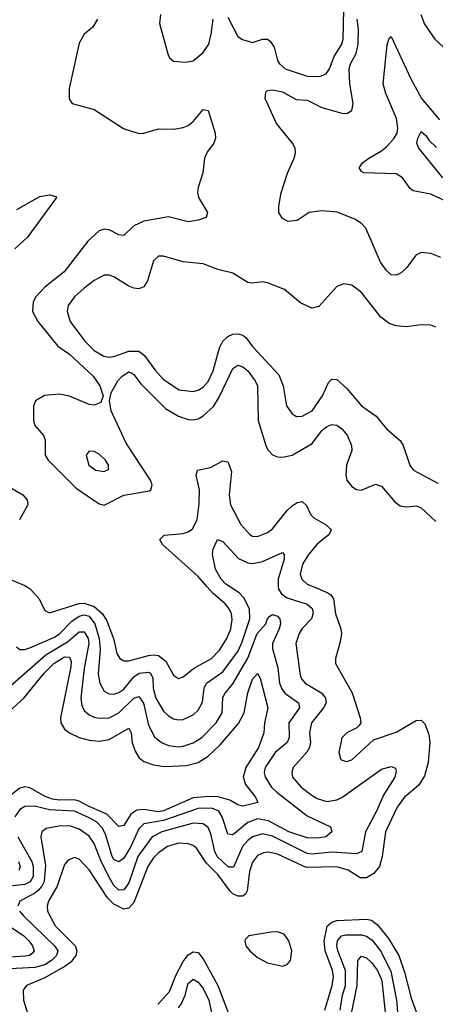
# Model space of a CAD drawing. Header units: inches. Extents: x 1694797 to 1849917, y 907313 to 1017959.
# Tile 364 of 656: x 1714769 to 1716448, y 1008314 to 1012288. Entities that reach past the tile are written whole.
import ezdxf

# ---------------------------------------------------------------- set-up
doc = ezdxf.new("R2010")
doc.units = ezdxf.units.IN
doc.header["$MEASUREMENT"] = 0
doc.layers.add('B7010', color=7, linetype='Continuous')
doc.layers.add('B7011', color=7, linetype='Continuous')

msp = doc.modelspace()

# ---------------------------------------------------------------- linework, layer by layer
at = {"layer": 'B7010', "color": 5}
for points, elevation in [([(1714756.8, 1009756.8), (1714770, 1009745.4), (1714790, 1009745.5), (1714810, 1009752.2), (1714910, 1009795.1), (1714931.4, 1009810), (1714979.9, 1009860.1), (1715010, 1009880.5), (1715030, 1009886.5), (1715050, 1009880.5), (1715072.4, 1009850), (1715090.5, 1009790), (1715094.4, 1009745.6), (1715086.1, 1009646.2), (1715092.8, 1009610), (1715110, 1009577.8), (1715130, 1009566.6), (1715150, 1009566.2), (1715170, 1009572.3), (1715190, 1009586.3), (1715230, 1009636.2), (1715252.1, 1009650), (1715290, 1009654.7), (1715297.5, 1009650), (1715306.9, 1009630), (1715308.2, 1009590), (1715319.2, 1009550), (1715350, 1009497), (1715370, 1009477.9), (1715390, 1009466.5), (1715410, 1009461.9), (1715430, 1009463.6), (1715470, 1009482.4), (1715490, 1009501.4), (1715507, 1009533), (1715514.6, 1009590), (1715523.6, 1009610), (1715590, 1009655.2), (1715650, 1009738.5), (1715666.9, 1009773.1), (1715698.1, 1009870), (1715697.3, 1009910), (1715674.7, 1009954.7), (1715655, 1009975), (1715616.5, 1010000)], 860), ([(1715813.7, 1010000), (1715813.9, 1009990), (1715825.9, 1009970), (1715850, 1009954.5), (1715930, 1009928.3), (1715950.8, 1009910.8), (1715953.9, 1009893.9), (1715947.3, 1009870), (1715910, 1009830.6), (1715897.5, 1009810), (1715883.8, 1009770), (1715901.9, 1009641.9), (1715907.2, 1009627.2), (1715921.7, 1009610), (1715990.1, 1009570), (1716004.6, 1009550), (1716006.8, 1009530), (1715996.6, 1009510), (1715947.8, 1009450), (1715939, 1009410), (1715943.3, 1009370), (1715940.1, 1009350), (1715928.8, 1009331.2), (1715874.3, 1009270), (1715867.8, 1009250), (1715871.5, 1009230), (1715906, 1009190), (1715950, 1009156.4), (1715970, 1009143.8), (1716010, 1009131.7), (1716050, 1009138.8), (1716070, 1009149.1), (1716230, 1009262.3), (1716270, 1009273.4), (1716286.3, 1009266.3), (1716290, 1009256), (1716284, 1009230), (1716239.8, 1009160.2), (1716208.9, 1009090), (1716165.3, 1009010), (1716150.8, 1008930), (1716130, 1008921), (1716030, 1008927.5), (1715950, 1008920.1), (1715930, 1008922.2), (1715790, 1008993), (1715750, 1009002.1), (1715710, 1008990.3), (1715690, 1008975.5), (1715669.5, 1008950), (1715632.3, 1008867.7), (1715613.1, 1008866.9), (1715566.2, 1008910), (1715557.2, 1008930), (1715541.3, 1009001.3), (1715530, 1009027.6), (1715510, 1009041.7), (1715470, 1009044.3), (1715343.2, 1009010), (1715303.9, 1008990), (1715245.8, 1008910), (1715210, 1008804.3), (1715190, 1008775.8), (1715170, 1008774), (1715150, 1008793.1), (1715130, 1008827.3), (1715098.7, 1008890), (1715070, 1008963.2), (1715050, 1008992.9), (1715010, 1009021), (1714970, 1009033.8), (1714926.8, 1009033.2), (1714876.6, 1009023.4), (1714858.9, 1009010), (1714855.1, 1008990), (1714873.7, 1008873.7), (1714868.1, 1008810), (1714858.7, 1008790), (1714845.2, 1008774.8), (1714830, 1008762.1), (1714770.2, 1008730), (1714761.6, 1008710)], 860), ([(1715953.8, 1010000), (1716014.3, 1009974.3), (1716026, 1009966), (1716036.2, 1009950), (1716044.1, 1009890), (1716065.6, 1009830), (1716068.4, 1009810), (1716063.7, 1009776.3), (1716044.4, 1009710), (1716044.4, 1009690), (1716111.5, 1009571.5), (1716144.9, 1009470), (1716146.4, 1009450), (1716140.3, 1009439.7), (1716130.3, 1009429.7), (1716090, 1009409.6), (1716070.3, 1009389.7), (1716058.3, 1009330), (1716065.1, 1009305.1), (1716070, 1009299.3), (1716090, 1009293.7), (1716110, 1009300.3), (1716198.7, 1009381.3), (1716290, 1009411.8), (1716370, 1009459.8), (1716390, 1009460.8), (1716406.1, 1009446.1), (1716422.2, 1009402.2), (1716425.5, 1009370), (1716418.4, 1009290), (1716404.6, 1009235.4), (1716381.2, 1009198.8), (1716323.5, 1009150), (1716293.7, 1009110), (1716246.3, 1009010), (1716233, 1008910), (1716222.1, 1008870), (1716199, 1008841), (1716170, 1008823.5), (1716144, 1008824), (1716095.4, 1008855.4), (1716050, 1008868.1), (1715926.1, 1008866.1), (1715810, 1008919.3), (1715772.8, 1008927.2), (1715754.4, 1008925.6), (1715730, 1008914.9), (1715710, 1008887.8), (1715697.7, 1008850), (1715688.5, 1008771.5), (1715681.6, 1008758.4), (1715670.3, 1008749.7), (1715650, 1008749.6), (1715630, 1008758.9), (1715619.4, 1008770), (1715570, 1008837.5), (1715523.1, 1008883.1), (1715483.7, 1008943.7), (1715470, 1008954.7), (1715450, 1008962), (1715410, 1008963.8), (1715366.3, 1008950), (1715330, 1008924.9), (1715310, 1008904.9), (1715287.1, 1008870), (1715230, 1008724.6), (1715210, 1008701.8), (1715190, 1008698.3), (1715150, 1008718), (1715123.3, 1008743.3), (1715050, 1008855.8), (1715010, 1008899.8), (1714990, 1008906.2), (1714964.4, 1008895.6), (1714950, 1008878.5), (1714920.1, 1008790), (1714886, 1008730), (1714879.8, 1008710), (1714881.5, 1008690), (1714912.4, 1008630), (1714993.3, 1008550), (1714999.9, 1008530), (1714995.8, 1008510), (1714975.9, 1008484.1), (1714952.8, 1008467.2), (1714870, 1008420.5), (1714796.5, 1008390), (1714782.7, 1008370), (1714785.1, 1008330), (1714823.2, 1008203.2)], 880), ([(1714796.3, 1010000), (1714812.2, 1009990), (1714848.4, 1009950), (1714870, 1009903.8), (1714890, 1009894), (1715010, 1009931.8), (1715030, 1009932.6), (1715070, 1009919.3), (1715103.4, 1009890), (1715121.5, 1009861.5), (1715147.8, 1009790), (1715161.7, 1009730), (1715173.8, 1009710), (1715190, 1009700.6), (1715210, 1009699.9), (1715290, 1009721.3), (1715310, 1009724.8), (1715330, 1009722), (1715358.7, 1009698.7), (1715390, 1009642.4), (1715410, 1009628.9), (1715430, 1009635.9), (1715470.6, 1009669.4), (1715543.7, 1009710), (1715576.7, 1009743.3), (1715606.2, 1009790), (1715622.5, 1009830), (1715627.3, 1009867.3), (1715624.1, 1009890), (1715615.8, 1009910), (1715598.9, 1009930), (1715550, 1009971.5), (1715525.1, 1010000)], 880), ([(1714721.4, 1009590), (1714875.1, 1009724.9), (1714962.6, 1009777.4), (1715010, 1009817), (1715030, 1009816.9), (1715045.7, 1009790), (1715048, 1009770), (1715030.1, 1009670.1), (1715016.7, 1009550), (1715020.3, 1009520.3), (1715030, 1009499.3), (1715050, 1009482.2), (1715070, 1009473.4), (1715090, 1009469.2), (1715130, 1009470.5), (1715170, 1009490.9), (1715230, 1009549.1), (1715250, 1009555.9), (1715269.1, 1009529.1), (1715290, 1009440.8), (1715313.5, 1009393.5), (1715341.8, 1009370), (1715370, 1009358.5), (1715410, 1009353.1), (1715430, 1009355.6), (1715470, 1009369.1), (1715504.1, 1009390), (1715563.1, 1009450), (1715587, 1009490), (1715590, 1009552.6), (1715599, 1009570), (1715630, 1009606.9), (1715690, 1009711.5), (1715727.9, 1009810), (1715762.9, 1009850), (1715770, 1009870.3), (1715779.4, 1009880.6), (1715790, 1009886.7), (1715810, 1009880.8), (1715819.8, 1009870), (1715821.9, 1009850), (1715816.9, 1009830), (1715790.1, 1009770), (1715790.7, 1009749.3), (1715812.1, 1009672.1), (1715819, 1009610), (1715827.5, 1009587.5), (1715840.4, 1009570), (1715894.6, 1009530), (1715899.2, 1009510), (1715856, 1009450), (1715857.8, 1009390), (1715849.3, 1009370.7), (1715800.9, 1009330), (1715761.2, 1009270), (1715757, 1009250), (1715761, 1009230), (1715786.2, 1009190), (1715808.1, 1009170), (1715930, 1009074.4), (1716024.4, 1009030), (1716030.3, 1009010), (1716006, 1008990), (1715970, 1008983.7), (1715930, 1008985.4), (1715856.1, 1009010), (1715774, 1009054), (1715730, 1009061.9), (1715690, 1009047.6), (1715630, 1008998.4), (1715610, 1008999.8), (1715586.8, 1009070), (1715572.9, 1009092.9), (1715545.8, 1009105.8), (1715490, 1009104.4), (1715350, 1009055.7), (1715270, 1009041.5), (1715250, 1009022.5), (1715218.6, 1008950), (1715190, 1008903.6), (1715170, 1008888.1), (1715150, 1008898.8), (1715143, 1008910), (1715117, 1008997), (1715104.1, 1009024.1), (1715079, 1009050), (1715050, 1009066.6), (1714990, 1009093.2), (1714890, 1009098.1), (1714830, 1009113.9), (1714790, 1009112.4), (1714770, 1009100.4), (1714750.1, 1009070)], 840), ([(1714730, 1009499.5), (1714785.6, 1009550), (1714867.6, 1009650), (1714906.5, 1009690), (1714950, 1009715.8), (1714970, 1009715.6), (1714977, 1009697), (1714975.3, 1009675.3), (1714934, 1009470), (1714934.8, 1009450), (1714950, 1009424.8), (1714970, 1009409.1), (1715010, 1009391.1), (1715050, 1009380.1), (1715090, 1009375.5), (1715130, 1009382.5), (1715210, 1009428), (1715219.5, 1009410), (1715223.7, 1009370), (1715235.1, 1009335.1), (1715250, 1009309.4), (1715270, 1009294.2), (1715310, 1009279.9), (1715353, 1009273), (1715442.9, 1009277.1), (1715490, 1009289.3), (1715530, 1009315.1), (1715578.9, 1009361.1), (1715652.5, 1009447.5), (1715676.2, 1009490), (1715690, 1009570.4), (1715710, 1009626.7), (1715730, 1009648.4), (1715739.7, 1009630), (1715771.2, 1009510), (1715757.8, 1009450), (1715755.5, 1009410), (1715733.7, 1009350), (1715682.9, 1009270), (1715672.1, 1009230), (1715680.9, 1009200.9), (1715720.9, 1009150), (1715731.1, 1009128.9), (1715670, 1009113.7), (1715650, 1009118.9), (1715618, 1009138), (1715571.2, 1009151.2), (1715533.1, 1009153.1), (1715470, 1009146.5), (1715350, 1009094.3), (1715330, 1009090.6), (1715270, 1009100.1), (1715242.6, 1009097.4), (1715218.6, 1009081.4), (1715190, 1009035.7), (1715170, 1009032), (1715121.3, 1009081.3), (1715050, 1009111.8), (1715010, 1009134.1), (1714990, 1009139.4), (1714930, 1009137.9), (1714901.7, 1009141.7), (1714872.3, 1009152.3), (1714810, 1009187.7), (1714790, 1009191.1), (1714770, 1009185.6), (1714710, 1009140.4)], 820), ([(1714762.2, 1008990), (1714818.1, 1008890), (1714823.9, 1008870), (1714823.2, 1008830), (1714812, 1008808), (1714790, 1008796.6), (1714729.1, 1008790.9)], 840), ([(1714763.9, 1008890), (1714771, 1008870), (1714766.1, 1008853.9)], 820), ([(1714768.8, 1008690), (1714785.3, 1008670), (1714909.6, 1008550), (1714922.9, 1008530), (1714918.2, 1008510), (1714897.8, 1008490), (1714870, 1008473.2), (1714830, 1008461.9), (1714653.1, 1008453.1)], 860), ([(1714666, 1008670), (1714786.1, 1008590), (1714806.3, 1008570), (1714821, 1008550), (1714827.8, 1008530), (1714820.2, 1008519.8), (1714809, 1008511), (1714792.5, 1008507.5), (1714678.3, 1008501.7)], 840), ([(1716000.9, 1008290), (1716031.6, 1008390), (1716035.9, 1008424.1), (1716032.9, 1008450), (1716002.6, 1008530), (1715998.3, 1008570), (1716010.6, 1008629.4), (1716030, 1008645.5), (1716050, 1008651.3), (1716170, 1008657.6), (1716190, 1008653), (1716214.2, 1008634.2), (1716259.3, 1008579.3), (1716300.8, 1008510), (1716323.9, 1008443.9), (1716350, 1008338.9), (1716390, 1008228.5)], 880), ([(1716063.5, 1008290), (1716072.5, 1008350), (1716084.4, 1008390), (1716084.5, 1008450), (1716053.5, 1008530), (1716049.9, 1008550), (1716052.7, 1008570), (1716069.1, 1008590), (1716086.5, 1008593.5), (1716150, 1008594.1), (1716170, 1008589), (1716192.4, 1008572.4), (1716226.3, 1008530), (1716267.6, 1008447.6), (1716290.8, 1008330), (1716310, 1008110.7)], 860), ([(1715327.1, 1008312.9), (1715374.7, 1008365.3), (1715400.4, 1008430), (1715430, 1008486.1), (1715450, 1008513.2), (1715470, 1008525.1), (1715490, 1008522.3), (1715510, 1008496.8), (1715569.4, 1008390), (1715619.2, 1008259.2)], 880), ([(1716107.8, 1008270), (1716132.5, 1008390), (1716135.2, 1008490), (1716150, 1008508.5), (1716170, 1008501.3), (1716190, 1008482.3), (1716213.6, 1008450), (1716231.5, 1008410), (1716251.1, 1008228.9)], 840), ([(1715410, 1008298.9), (1715423.1, 1008316.9), (1715437.9, 1008350), (1715450, 1008397.2), (1715470, 1008415.3), (1715490, 1008403.5), (1715510, 1008377.2), (1715532.5, 1008330), (1715554.8, 1008230)], 860)]:
    msp.add_lwpolyline(points, dxfattribs=dict(at, elevation=elevation))
at = {"layer": 'B7010', "color": 5, "elevation": 920}
msp.add_lwpolyline([(1715810, 1008605.6), (1715784.7, 1008604.7), (1715694, 1008590), (1715682.2, 1008577.8), (1715678, 1008570), (1715683.1, 1008550), (1715698.7, 1008530), (1715730, 1008502.8), (1715770, 1008481.3), (1715830, 1008468.2), (1715850, 1008473.7), (1715862.3, 1008490), (1715868.7, 1008530), (1715856.1, 1008570), (1715836.8, 1008596.8)], close=True, dxfattribs=at)
at = {"layer": 'B7011', "color": 5}
for points, elevation in [([(1715610, 1012298.4), (1715650, 1012220.7), (1715668.5, 1012208.5), (1715710, 1012196.5), (1715750, 1012209.3), (1715770, 1012209.3), (1715781.3, 1012201.3), (1715797.4, 1012177.4), (1715810, 1012124.2), (1715818.4, 1012110), (1715841.7, 1012090), (1715930, 1012060.5), (1715980.6, 1012059.4), (1716006.6, 1012070), (1716020.6, 1012090), (1716039.9, 1012140.1), (1716069.9, 1012190), (1716076.1, 1012210), (1716077.9, 1012330)], 940), ([(1715083.2, 1012290), (1715062.8, 1012257.2), (1715030, 1012229.6), (1715010, 1012193.2), (1714968.8, 1012010), (1714968.7, 1011968.7), (1714981, 1011950), (1715070, 1011925.7), (1715188.7, 1011848.7), (1715250, 1011829.4), (1715270, 1011830.2), (1715330, 1011847.7), (1715390, 1011846.7), (1715430, 1011852.6), (1715450, 1011861.3), (1715470, 1011877.6), (1715510, 1011926.5), (1715530, 1011922.4), (1715558.5, 1011830), (1715559.3, 1011810), (1715553.8, 1011790), (1715526.5, 1011753.5), (1715516.1, 1011730), (1715508.9, 1011670), (1715489.6, 1011610.4), (1715487.8, 1011590), (1715491.6, 1011570), (1715527.7, 1011510), (1715521.6, 1011490), (1715490, 1011478.9), (1715450, 1011472.9), (1715370, 1011492.9), (1715270, 1011474.9), (1715230, 1011456), (1715190, 1011417.8), (1715170, 1011419.8), (1715130, 1011440.2), (1715110, 1011442.9), (1715090, 1011436), (1715045, 1011395), (1714948.1, 1011270), (1714870, 1011209.1), (1714834.6, 1011170), (1714823.7, 1011150), (1714820.5, 1011110), (1714842.4, 1011070), (1714923.2, 1010970), (1714970, 1010938.1), (1715066.3, 1010850), (1715092.8, 1010810), (1715105.8, 1010770), (1715096.3, 1010743.7), (1715070, 1010731.8), (1715050, 1010735.4), (1714970, 1010768.2), (1714930, 1010776.1), (1714869.3, 1010770.7), (1714833.6, 1010750), (1714824.6, 1010730), (1714825.2, 1010670), (1714830.8, 1010650), (1714864.8, 1010610), (1714871.9, 1010591.9), (1714872.3, 1010530), (1714883.8, 1010510), (1714997.7, 1010397.7), (1715090, 1010334.2), (1715110, 1010329.2), (1715190, 1010369), (1715293.4, 1010386.6), (1715299.1, 1010390), (1715304.8, 1010410), (1715297, 1010430), (1715198.6, 1010578.6), (1715138.3, 1010710), (1715132.4, 1010750), (1715138.3, 1010781.7), (1715166.1, 1010830), (1715183.2, 1010850), (1715210, 1010866.8), (1715221.4, 1010861.4), (1715230, 1010856), (1715258.3, 1010818.3), (1715358.6, 1010718.6), (1715410, 1010687.8), (1715450, 1010674.6), (1715470, 1010673), (1715490, 1010677.2), (1715510, 1010689.2), (1715552.5, 1010727.5), (1715575.4, 1010764.6), (1715630, 1010880.9), (1715650, 1010893.3), (1715670, 1010887.3), (1715690, 1010870.6), (1715720.1, 1010830), (1715729.3, 1010810), (1715732.8, 1010670), (1715762.6, 1010570), (1715771.3, 1010551.3), (1715790, 1010532.2), (1715810, 1010524.3), (1715830, 1010523), (1715870, 1010530.7), (1715950, 1010576.9), (1715990, 1010629.6), (1716010, 1010646.1), (1716030, 1010653.6), (1716050, 1010651.1), (1716070, 1010636.9), (1716091.1, 1010611.1), (1716109.6, 1010570), (1716110.1, 1010549.9), (1716088.4, 1010490), (1716085.9, 1010450), (1716091, 1010430), (1716110, 1010403.5), (1716130, 1010392.1), (1716150, 1010388.8), (1716206.1, 1010413.9), (1716230, 1010405.5), (1716283, 1010343), (1716305.8, 1010325.8), (1716330, 1010322.4), (1716370, 1010325.7), (1716390, 1010318.4), (1716450, 1010262.9)], 920), ([(1715338, 1012310), (1715333.7, 1012273.7), (1715366.8, 1012150), (1715374.4, 1012134.4), (1715390, 1012121), (1715437.3, 1012117.3), (1715470, 1012122.4), (1715510, 1012155.6), (1715532.9, 1012190), (1715542.9, 1012230), (1715550, 1012290.8)], 940), ([(1716470, 1011328.2), (1716430, 1011344.6), (1716391.3, 1011348.7), (1716370, 1011339.7), (1716332.2, 1011287.8), (1716310, 1011266.6), (1716290, 1011257.2), (1716270, 1011258.8), (1716250, 1011275.8), (1716226.4, 1011310), (1716167.2, 1011447.2), (1716150, 1011466), (1716123.2, 1011483.2), (1716051.2, 1011511.2), (1715990, 1011516.7), (1715937.6, 1011510), (1715890, 1011477.5), (1715853.3, 1011473.3), (1715830, 1011485.5), (1715816.3, 1011510), (1715815.9, 1011535.9), (1715825.8, 1011590), (1715850.9, 1011669.1), (1715877.1, 1011730), (1715883, 1011750), (1715881.6, 1011770), (1715871.5, 1011790), (1715806.2, 1011870), (1715761, 1011970), (1715763.6, 1011996.4), (1715770, 1012002.6), (1715790, 1012005), (1715830, 1011996.8), (1715885.7, 1011965.7), (1715930, 1011963), (1715990, 1011934.3), (1716070, 1011911.5), (1716090.4, 1011909.6), (1716110, 1011921.7), (1716115.8, 1011950), (1716102.2, 1012030), (1716100.3, 1012090), (1716105, 1012110), (1716128, 1012152), (1716136.8, 1012190), (1716137.1, 1012250), (1716131.5, 1012290)], 920), ([(1716388.8, 1012310), (1716403.8, 1012270), (1716445.7, 1012210), (1716479.4, 1012179.4), (1716570, 1012124.1), (1716590, 1012120.8), (1716610, 1012126.6), (1716630, 1012141.3), (1716671.7, 1012190), (1716690, 1012224.5), (1716709.3, 1012290.7)], 920), ([(1716490, 1011555.3), (1716430, 1011583.7), (1716358.2, 1011598.2), (1716346.7, 1011606.7), (1716315.3, 1011650), (1716290, 1011666.6), (1716159.3, 1011670), (1716150, 1011675.1), (1716140.4, 1011690), (1716153.3, 1011710), (1716178.9, 1011730), (1716230, 1011758.7), (1716250, 1011775.1), (1716282.1, 1011810), (1716293.1, 1011830), (1716296.7, 1011850), (1716291, 1011890), (1716247.6, 1011990), (1716237.5, 1012030), (1716253.6, 1012186.4), (1716259.7, 1012210), (1716270, 1012221.1), (1716349.4, 1012049.4), (1716392, 1011970), (1716464.2, 1011884.2)], 880), ([(1716477.7, 1011650), (1716381, 1011770), (1716373.1, 1011790), (1716377.2, 1011810), (1716390, 1011836.4), (1716410, 1011820.9), (1716421.7, 1011801.7), (1716452.8, 1011772.8)], 860), ([(1714757.9, 1011522.1), (1714850, 1011574.6), (1714890, 1011581.2), (1714914.7, 1011574.7), (1714917.6, 1011570), (1714800.9, 1011410), (1714750, 1011362.9)], 880), ([(1716450, 1011047.6), (1716430, 1011055.8), (1716390, 1011056.9), (1716330, 1011048.5), (1716290, 1011052.5), (1716261.7, 1011061.7), (1716227.3, 1011087.3), (1716150, 1011187.6), (1716110, 1011216.3), (1716078.4, 1011221.6), (1716050, 1011212), (1715977.3, 1011130), (1715950, 1011123.6), (1715904.2, 1011144.2), (1715838.8, 1011198.8), (1715770, 1011225.7), (1715750, 1011229.8), (1715710, 1011224.8), (1715690, 1011227.6), (1715630, 1011264.6), (1715570, 1011279.8), (1715510, 1011302.8), (1715430, 1011310.8), (1715350, 1011334.2), (1715330, 1011333.7), (1715310, 1011314.5), (1715285.6, 1011234.4), (1715270, 1011209.8), (1715250, 1011202.4), (1715230, 1011204.3), (1715210, 1011212.2), (1715150, 1011250.8), (1715130, 1011257.4), (1715110, 1011257.1), (1715070, 1011236.2), (1715030, 1011204.7), (1714990.2, 1011170), (1714965.5, 1011134.5), (1714960.9, 1011110), (1714973.1, 1011070), (1715032.1, 1010990), (1715070, 1010952.6), (1715109.1, 1010930), (1715130, 1010925.4), (1715150, 1010928.2), (1715210, 1010950.5), (1715250, 1010950.9), (1715273.4, 1010933.4), (1715314.3, 1010874.3), (1715350, 1010835.9), (1715413.6, 1010793.6), (1715470, 1010787.5), (1715490, 1010792.4), (1715510, 1010805.5), (1715530, 1010827.7), (1715550, 1010871.3), (1715576, 1010964), (1715589.9, 1010990), (1715610, 1011009.6), (1715630, 1011018.4), (1715650, 1011020.1), (1715670, 1011015.3), (1715684.3, 1011004.2), (1715710, 1010968.6), (1715815.3, 1010855.3), (1715832.8, 1010810), (1715846.4, 1010730), (1715870, 1010697.4), (1715887.1, 1010687.1), (1715910, 1010687.5), (1715950, 1010709.4), (1715991.9, 1010770), (1716016, 1010824), (1716030, 1010837.1), (1716050, 1010836.5), (1716090, 1010799.6), (1716149.6, 1010729.6), (1716208.4, 1010688.4), (1716250, 1010636.5), (1716306, 1010590), (1716318, 1010570), (1716345.3, 1010490), (1716359.3, 1010470), (1716457.7, 1010417.7)], 940), ([(1715525.1, 1010000), (1715490, 1010040.1), (1715345.6, 1010170), (1715335.5, 1010190), (1715352, 1010208), (1715430, 1010214.4), (1715450, 1010220.3), (1715467.3, 1010232.7), (1715485.4, 1010270), (1715494.5, 1010334.5), (1715495, 1010390), (1715482.4, 1010450), (1715487.1, 1010470), (1715539.6, 1010480.4), (1715590, 1010507.3), (1715610, 1010503.2), (1715624.5, 1010464.5), (1715615, 1010370), (1715619.9, 1010330), (1715661.7, 1010250), (1715699.1, 1010210), (1715710, 1010203.5), (1715730, 1010201.9), (1715770, 1010217.7), (1715790, 1010232.5), (1715850, 1010307.5), (1715870, 1010326.3), (1715890, 1010339.4), (1715910, 1010343.9), (1715927, 1010327), (1715945.3, 1010290), (1715957.5, 1010277.5), (1716003.6, 1010250), (1716026.7, 1010230), (1716019.2, 1010210), (1715970, 1010171.5), (1715935.9, 1010130), (1715911.5, 1010090), (1715902.2, 1010050), (1715908.2, 1010030), (1715930.1, 1010010.1), (1715953.8, 1010000)], 880), ([(1714699.1, 1010419.1), (1714781.5, 1010370), (1714799.3, 1010350), (1714801.8, 1010330), (1714768.3, 1010270)], 880), ([(1715616.5, 1010000), (1715601.1, 1010010), (1715583.2, 1010030), (1715560.5, 1010070), (1715547.2, 1010130), (1715550, 1010150.8), (1715568, 1010190), (1715590, 1010181.7), (1715652.7, 1010112.7), (1715690, 1010096.2), (1715710, 1010093.6), (1715750, 1010101), (1715830, 1010137.8), (1715837.7, 1010130), (1715837, 1010110), (1715813.1, 1010030), (1715813.7, 1010000)], 860), ([(1714727.3, 1010030), (1714790, 1010004), (1714796.3, 1010000)], 880)]:
    msp.add_lwpolyline(points, dxfattribs=dict(at, elevation=elevation))
at = {"layer": 'B7011', "color": 5, "elevation": 940}
msp.add_lwpolyline([(1715050, 1010547), (1715037.6, 1010530), (1715048.3, 1010490), (1715077.3, 1010470), (1715110, 1010464.7), (1715127.2, 1010472.8), (1715127.8, 1010490), (1715115.4, 1010510), (1715090, 1010534), (1715070, 1010544.7)], close=True, dxfattribs=at)

doc.saveas('drawing.dxf')
